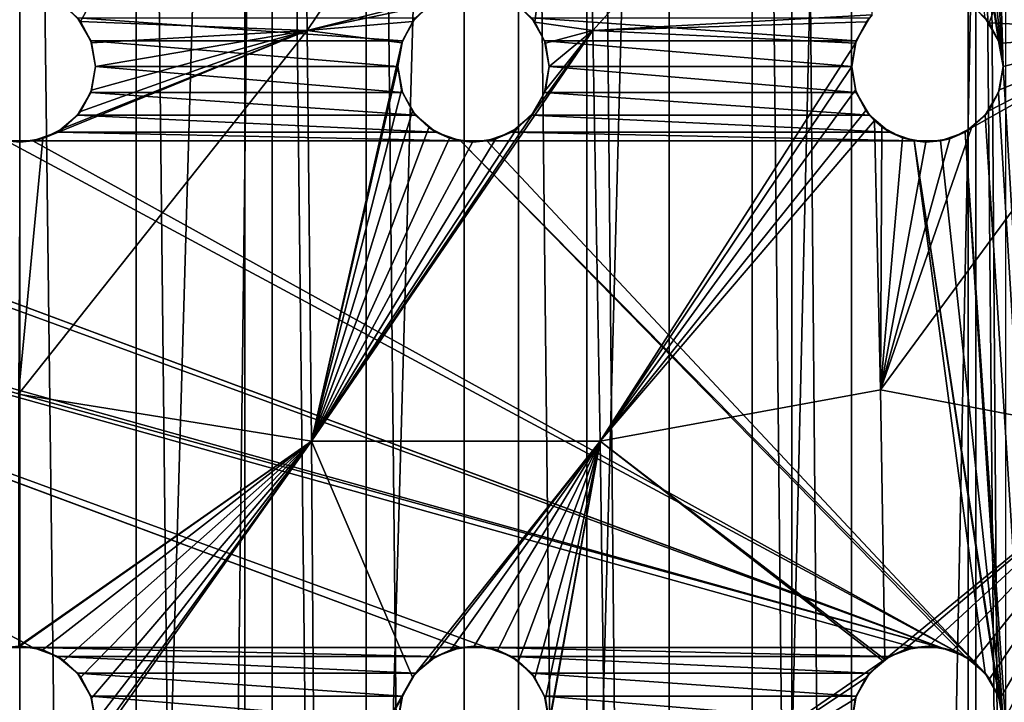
# Model space of a CAD drawing. Header units: millimetres. Extents: x -182 to 217, y -96 to 236.
# Tile 450 of 458: x 157.25 to 167.01, y 205.69 to 212.46. Entities that reach past the tile are written whole.
import ezdxf

# ---------------------------------------------------------------- set-up
doc = ezdxf.new("R2010")
doc.units = ezdxf.units.MM
doc.header["$LTSCALE"] = 52.148148
for name, color, linetype in [('1029', 7, 'CONTINUOUS'), ('1030', 7, 'CONTINUOUS'), ('1032', 7, 'CONTINUOUS'), ('1039', 7, 'CONTINUOUS'), ('1044', 7, 'CONTINUOUS'), ('1083', 7, 'CONTINUOUS'), ('1084', 7, 'CONTINUOUS'), ('1085', 7, 'CONTINUOUS'), ('1101', 7, 'CONTINUOUS'), ('1102', 7, 'CONTINUOUS'), ('1103', 7, 'CONTINUOUS'), ('1119', 7, 'CONTINUOUS'), ('1120', 7, 'CONTINUOUS'), ('1121', 7, 'CONTINUOUS'), ('1135', 7, 'CONTINUOUS')]:
    doc.layers.add(name, color=color, linetype=linetype)

msp = doc.modelspace()

# ---------------------------------------------------------------- linework, layer by layer
at = {"layer": '1029', "color": 7, "linetype": 'CONTINUOUS', "true_color": 0xaaaaaa}
for points in [[(159.7528, 25.5, -9.803), (157.25, 25.5, -10), (159.753, 233.5, -9.803), (159.7528, 25.5, -9.803)], [(159.753, 233.5, -9.803), (157.25, 25.5, -10), (157.25, 233.5, -10), (159.753, 233.5, -9.803)], [(162.1941, 25.5, -9.217), (159.7528, 25.5, -9.803), (159.753, 233.5, -9.803), (162.1941, 25.5, -9.217)], [(162.1943, 233.5, -9.2169), (162.1941, 25.5, -9.217), (159.753, 233.5, -9.803), (162.1943, 233.5, -9.2169)], [(164.5137, 25.5, -8.2562), (162.1941, 25.5, -9.217), (162.1943, 233.5, -9.2169), (164.5137, 25.5, -8.2562)], [(164.5138, 233.5, -8.2561), (164.5137, 25.5, -8.2562), (162.1943, 233.5, -9.2169), (164.5138, 233.5, -8.2561)], [(166.6545, 25.5, -6.9443), (164.5137, 25.5, -8.2562), (164.5138, 233.5, -8.2561), (166.6545, 25.5, -6.9443)], [(166.6546, 233.5, -6.9443), (166.6545, 25.5, -6.9443), (164.5138, 233.5, -8.2561), (166.6546, 233.5, -6.9443)], [(168.5637, 25.5, -5.3137), (166.6545, 25.5, -6.9443), (168.5637, 233.5, -5.3137), (168.5637, 25.5, -5.3137)], [(168.5637, 233.5, -5.3137), (166.6545, 25.5, -6.9443), (166.6546, 233.5, -6.9443), (168.5637, 233.5, -5.3137)]]:
    msp.add_3dface(points, dxfattribs=at)
at = {"layer": '1030', "color": 7, "linetype": 'CONTINUOUS', "true_color": 0xaaaaaa}
for points in [[(157.25, 25.5, 22), (159.7528, 25.5, 21.803), (157.25, 233.5, 22), (157.25, 25.5, 22)], [(157.25, 233.5, 22), (159.7528, 25.5, 21.803), (159.753, 233.5, 21.803), (157.25, 233.5, 22)], [(159.7528, 25.5, 21.803), (162.1941, 25.5, 21.217), (159.753, 233.5, 21.803), (159.7528, 25.5, 21.803)], [(159.753, 233.5, 21.803), (162.1941, 25.5, 21.217), (162.1943, 233.5, 21.2169), (159.753, 233.5, 21.803)], [(162.1941, 25.5, 21.217), (164.5137, 25.5, 20.2562), (162.1943, 233.5, 21.2169), (162.1941, 25.5, 21.217)], [(162.1943, 233.5, 21.2169), (164.5137, 25.5, 20.2562), (164.5138, 233.5, 20.2561), (162.1943, 233.5, 21.2169)], [(164.5137, 25.5, 20.2562), (166.6545, 25.5, 18.9443), (164.5138, 233.5, 20.2561), (164.5137, 25.5, 20.2562)], [(164.5138, 233.5, 20.2561), (166.6545, 25.5, 18.9443), (166.6546, 233.5, 18.9443), (164.5138, 233.5, 20.2561)], [(166.6545, 25.5, 18.9443), (168.5637, 25.5, 17.3137), (166.6546, 233.5, 18.9443), (166.6545, 25.5, 18.9443)], [(166.6546, 233.5, 18.9443), (168.5637, 25.5, 17.3137), (168.5637, 233.5, 17.3137), (166.6546, 233.5, 18.9443)]]:
    msp.add_3dface(points, dxfattribs=at)
at = {"layer": '1032', "color": 7, "linetype": 'CONTINUOUS', "true_color": 0xaaaaaa}
for points in [[(156.0938, 25.5, -7.9522), (158.4062, 25.5, -7.9522), (156.0938, 233.5, -7.9522), (156.0938, 25.5, -7.9522)], [(158.4062, 25.5, -7.9522), (158.4062, 233.5, -7.9522), (156.0938, 233.5, -7.9522), (158.4062, 25.5, -7.9522)], [(158.4062, 25.5, -7.9522), (160.6868, 25.5, -7.5716), (158.4062, 233.5, -7.9522), (158.4062, 25.5, -7.9522)], [(160.6868, 25.5, -7.5716), (160.6868, 233.5, -7.5716), (158.4062, 233.5, -7.9522), (160.6868, 25.5, -7.5716)], [(160.6868, 25.5, -7.5716), (162.8738, 25.5, -6.8208), (160.6868, 233.5, -7.5716), (160.6868, 25.5, -7.5716)], [(162.8738, 25.5, -6.8208), (162.8738, 233.5, -6.8208), (160.6868, 233.5, -7.5716), (162.8738, 25.5, -6.8208)], [(162.8738, 25.5, -6.8208), (164.9073, 25.5, -5.7203), (162.8738, 233.5, -6.8208), (162.8738, 25.5, -6.8208)], [(164.9073, 25.5, -5.7203), (164.9073, 233.5, -5.7203), (162.8738, 233.5, -6.8208), (164.9073, 25.5, -5.7203)], [(164.9073, 25.5, -5.7203), (166.7319, 25.5, -4.3002), (164.9073, 233.5, -5.7203), (164.9073, 25.5, -5.7203)], [(166.7319, 25.5, -4.3002), (166.7319, 233.5, -4.3002), (164.9073, 233.5, -5.7203), (166.7319, 25.5, -4.3002)], [(166.7319, 25.5, -4.3002), (168.298, 25.5, -2.5989), (166.7319, 233.5, -4.3002), (166.7319, 25.5, -4.3002)], [(168.298, 25.5, -2.5989), (168.298, 233.5, -2.5989), (166.7319, 233.5, -4.3002), (168.298, 25.5, -2.5989)]]:
    msp.add_3dface(points, dxfattribs=at)
at = {"layer": '1039', "color": 7, "linetype": 'CONTINUOUS', "true_color": 0xc8c8c8}
for points in [[(169.8991, 220.5, 12), (169.8991, 163.5, 12), (167, 218.5, 12), (169.8991, 220.5, 12)], [(167, 218.5, 12), (169.8991, 163.5, 12), (166.9548, 218.2435, 12), (167, 218.5, 12)], [(166.9548, 218.2435, 12), (169.8991, 163.5, 12), (166.8245, 218.0179, 12), (166.9548, 218.2435, 12)], [(166.625, 217.8505, 12), (166.8245, 218.0179, 12), (167, 212, 12), (166.625, 217.8505, 12)], [(166.8245, 218.0179, 12), (169.8991, 163.5, 12), (167, 212, 12), (166.8245, 218.0179, 12)], [(166.3802, 217.7614, 12), (166.625, 217.8505, 12), (167, 212, 12), (166.3802, 217.7614, 12)], [(166.1198, 217.7614, 12), (166.3802, 217.7614, 12), (167, 212, 12), (166.1198, 217.7614, 12)], [(166.1198, 217.7614, 12), (167, 212, 12), (166.9548, 212.2565, 12), (166.1198, 217.7614, 12)], [(166.8245, 212.4821, 12), (166.1198, 217.7614, 12), (166.9548, 212.2565, 12), (166.8245, 212.4821, 12)], [(157.9548, 212.2565, 12), (157.8245, 212.4821, 12), (161.0452, 212.2565, 12), (157.9548, 212.2565, 12)], [(161.0452, 212.2565, 12), (157.8245, 212.4821, 12), (161.1755, 212.4821, 12), (161.0452, 212.2565, 12)], [(162.4548, 212.2565, 12), (162.3245, 212.4821, 12), (165.5452, 212.2565, 12), (162.4548, 212.2565, 12)], [(165.5452, 212.2565, 12), (162.3245, 212.4821, 12), (165.6755, 212.4821, 12), (165.5452, 212.2565, 12)], [(158, 212, 12), (157.9548, 212.2565, 12), (161, 212, 12), (158, 212, 12)], [(161, 212, 12), (157.9548, 212.2565, 12), (161.0452, 212.2565, 12), (161, 212, 12)], [(162.5, 212, 12), (162.4548, 212.2565, 12), (165.5, 212, 12), (162.5, 212, 12)], [(165.5, 212, 12), (162.4548, 212.2565, 12), (165.5452, 212.2565, 12), (165.5, 212, 12)], [(157.9548, 211.7435, 12), (158, 212, 12), (161.0452, 211.7435, 12), (157.9548, 211.7435, 12)], [(161.0452, 211.7435, 12), (158, 212, 12), (161, 212, 12), (161.0452, 211.7435, 12)], [(162.4548, 211.7435, 12), (162.5, 212, 12), (165.5452, 211.7435, 12), (162.4548, 211.7435, 12)], [(165.5452, 211.7435, 12), (162.5, 212, 12), (165.5, 212, 12), (165.5452, 211.7435, 12)], [(167, 212, 12), (169.8991, 163.5, 12), (166.9548, 211.7435, 12), (167, 212, 12)], [(157.8245, 211.5179, 12), (157.9548, 211.7435, 12), (161.1755, 211.5179, 12), (157.8245, 211.5179, 12)], [(161.1755, 211.5179, 12), (157.9548, 211.7435, 12), (161.0452, 211.7435, 12), (161.1755, 211.5179, 12)], [(162.3245, 211.5179, 12), (162.4548, 211.7435, 12), (165.6755, 211.5179, 12), (162.3245, 211.5179, 12)], [(165.6755, 211.5179, 12), (162.4548, 211.7435, 12), (165.5452, 211.7435, 12), (165.6755, 211.5179, 12)], [(166.9548, 211.7435, 12), (169.8991, 163.5, 12), (166.8245, 211.5179, 12), (166.9548, 211.7435, 12)], [(157.625, 211.3505, 12), (157.8245, 211.5179, 12), (161.375, 211.3505, 12), (157.625, 211.3505, 12)], [(161.375, 211.3505, 12), (157.8245, 211.5179, 12), (161.1755, 211.5179, 12), (161.375, 211.3505, 12)], [(162.125, 211.3505, 12), (162.3245, 211.5179, 12), (165.875, 211.3505, 12), (162.125, 211.3505, 12)], [(165.875, 211.3505, 12), (162.3245, 211.5179, 12), (165.6755, 211.5179, 12), (165.875, 211.3505, 12)], [(166.8245, 211.5179, 12), (169.8991, 163.5, 12), (166.625, 211.3505, 12), (166.8245, 211.5179, 12)], [(157.1198, 206.2386, 12), (147.875, 211.3505, 12), (157.3802, 206.2386, 12), (157.1198, 206.2386, 12)], [(157.3802, 206.2386, 12), (147.875, 211.3505, 12), (161.6198, 206.2386, 12), (157.3802, 206.2386, 12)], [(147.875, 211.3505, 12), (148.1198, 211.2614, 12), (161.6198, 206.2386, 12), (147.875, 211.3505, 12)], [(157.3802, 211.2614, 12), (157.625, 211.3505, 12), (161.6198, 211.2614, 12), (157.3802, 211.2614, 12)], [(161.6198, 211.2614, 12), (157.625, 211.3505, 12), (161.375, 211.3505, 12), (161.6198, 211.2614, 12)], [(161.8802, 211.2614, 12), (162.125, 211.3505, 12), (166.1198, 211.2614, 12), (161.8802, 211.2614, 12)], [(166.1198, 211.2614, 12), (162.125, 211.3505, 12), (165.875, 211.3505, 12), (166.1198, 211.2614, 12)], [(166.3802, 211.2614, 12), (166.625, 211.3505, 12), (167, 205.5, 12), (166.3802, 211.2614, 12)], [(166.625, 211.3505, 12), (169.8991, 163.5, 12), (167, 205.5, 12), (166.625, 211.3505, 12)], [(148.1198, 211.2614, 12), (148.3802, 211.2614, 12), (166.3802, 206.2386, 12), (148.1198, 211.2614, 12)], [(161.8802, 206.2386, 12), (161.6198, 206.2386, 12), (148.1198, 211.2614, 12), (161.8802, 206.2386, 12)], [(161.8802, 206.2386, 12), (148.1198, 211.2614, 12), (166.1198, 206.2386, 12), (161.8802, 206.2386, 12)], [(166.1198, 206.2386, 12), (148.1198, 211.2614, 12), (166.3802, 206.2386, 12), (166.1198, 206.2386, 12)], [(148.3802, 211.2614, 12), (152.6198, 211.2614, 12), (166.3802, 206.2386, 12), (148.3802, 211.2614, 12)], [(152.6198, 211.2614, 12), (152.8802, 211.2614, 12), (166.3802, 206.2386, 12), (152.6198, 211.2614, 12)], [(166.625, 206.1495, 12), (166.3802, 206.2386, 12), (152.8802, 211.2614, 12), (166.625, 206.1495, 12)], [(152.8802, 211.2614, 12), (157.1198, 211.2614, 12), (166.625, 206.1495, 12), (152.8802, 211.2614, 12)], [(157.1198, 211.2614, 12), (157.3802, 211.2614, 12), (166.625, 206.1495, 12), (157.1198, 211.2614, 12)], [(157.3802, 211.2614, 12), (161.6198, 211.2614, 12), (166.625, 206.1495, 12), (157.3802, 211.2614, 12)], [(161.6198, 211.2614, 12), (161.8802, 211.2614, 12), (166.8245, 205.9821, 12), (161.6198, 211.2614, 12)], [(166.625, 206.1495, 12), (161.6198, 211.2614, 12), (166.8245, 205.9821, 12), (166.625, 206.1495, 12)], [(161.8802, 211.2614, 12), (166.1198, 211.2614, 12), (166.8245, 205.9821, 12), (161.8802, 211.2614, 12)], [(166.1198, 211.2614, 12), (166.3802, 211.2614, 12), (167, 205.5, 12), (166.1198, 211.2614, 12)], [(166.1198, 211.2614, 12), (167, 205.5, 12), (166.9548, 205.7565, 12), (166.1198, 211.2614, 12)], [(166.8245, 205.9821, 12), (166.1198, 211.2614, 12), (166.9548, 205.7565, 12), (166.8245, 205.9821, 12)], [(157.625, 206.1495, 12), (157.3802, 206.2386, 12), (161.375, 206.1495, 12), (157.625, 206.1495, 12)], [(161.375, 206.1495, 12), (157.3802, 206.2386, 12), (161.6198, 206.2386, 12), (161.375, 206.1495, 12)], [(162.125, 206.1495, 12), (161.8802, 206.2386, 12), (165.875, 206.1495, 12), (162.125, 206.1495, 12)], [(165.875, 206.1495, 12), (161.8802, 206.2386, 12), (166.1198, 206.2386, 12), (165.875, 206.1495, 12)], [(157.8245, 205.9821, 12), (157.625, 206.1495, 12), (161.1755, 205.9821, 12), (157.8245, 205.9821, 12)], [(161.1755, 205.9821, 12), (157.625, 206.1495, 12), (161.375, 206.1495, 12), (161.1755, 205.9821, 12)], [(162.3245, 205.9821, 12), (162.125, 206.1495, 12), (165.6755, 205.9821, 12), (162.3245, 205.9821, 12)], [(165.6755, 205.9821, 12), (162.125, 206.1495, 12), (165.875, 206.1495, 12), (165.6755, 205.9821, 12)], [(157.9548, 205.7565, 12), (157.8245, 205.9821, 12), (161.0452, 205.7565, 12), (157.9548, 205.7565, 12)], [(161.0452, 205.7565, 12), (157.8245, 205.9821, 12), (161.1755, 205.9821, 12), (161.0452, 205.7565, 12)], [(162.4548, 205.7565, 12), (162.3245, 205.9821, 12), (165.5452, 205.7565, 12), (162.4548, 205.7565, 12)], [(165.5452, 205.7565, 12), (162.3245, 205.9821, 12), (165.6755, 205.9821, 12), (165.5452, 205.7565, 12)], [(158, 205.5, 12), (157.9548, 205.7565, 12), (161, 205.5, 12), (158, 205.5, 12)], [(161, 205.5, 12), (157.9548, 205.7565, 12), (161.0452, 205.7565, 12), (161, 205.5, 12)], [(162.5, 205.5, 12), (162.4548, 205.7565, 12), (165.5, 205.5, 12), (162.5, 205.5, 12)], [(165.5, 205.5, 12), (162.4548, 205.7565, 12), (165.5452, 205.7565, 12), (165.5, 205.5, 12)]]:
    msp.add_3dface(points, dxfattribs=at)
at = {"layer": '1044', "color": 7, "linetype": 'CONTINUOUS', "true_color": 0xc8c8c8}
for points in [[(157.8528, 212.4463, 16.4201), (160.0496, 216.4286, 15.2711), (157.6855, 212.6106, 16.3808), (157.8528, 212.4463, 16.4201)], [(160.1004, 212.3571, 16.3467), (160.0496, 216.4286, 15.2711), (157.8528, 212.4463, 16.4201), (160.1004, 212.3571, 16.3467)], [(160.1004, 212.3571, 16.3467), (162.845, 216.4286, 15.1074), (160.0496, 216.4286, 15.2711), (160.1004, 212.3571, 16.3467)], [(162.845, 216.4286, 15.1074), (160.1004, 212.3571, 16.3467), (161.5276, 212.7163, 16.1373), (162.845, 216.4286, 15.1074)], [(162.3565, 212.4412, 16.1043), (162.845, 216.4286, 15.1074), (162.1924, 212.6056, 16.0882), (162.3565, 212.4412, 16.1043)], [(162.9338, 212.3571, 16.0444), (162.845, 216.4286, 15.1074), (162.3565, 212.4412, 16.1043), (162.9338, 212.3571, 16.0444)], [(162.9338, 212.3571, 16.0444), (165.6382, 215.3639, 15.0342), (162.845, 216.4286, 15.1074), (162.9338, 212.3571, 16.0444)], [(166.8616, 212.434, 15.2661), (168.3302, 216.4286, 14.465), (166.7001, 212.5999, 15.2823), (166.8616, 212.434, 15.2661)], [(168.4054, 212.3571, 14.8585), (168.3302, 216.4286, 14.465), (166.8616, 212.434, 15.2661), (168.4054, 212.3571, 14.8585)], [(165.7013, 212.5113, 15.5215), (165.6382, 215.3639, 15.0342), (162.9338, 212.3571, 16.0444), (165.7013, 212.5113, 15.5215)], [(161.5276, 212.7163, 16.1373), (160.1004, 212.3571, 16.3467), (161.3172, 212.6125, 16.1828), (161.5276, 212.7163, 16.1373)], [(161.3172, 212.6125, 16.1828), (160.1004, 212.3571, 16.3467), (161.1479, 212.4472, 16.238), (161.3172, 212.6125, 16.1828)], [(157.9619, 212.2359, 16.4709), (160.1004, 212.3571, 16.3467), (157.8528, 212.4463, 16.4201), (157.9619, 212.2359, 16.4709)], [(161.1479, 212.4472, 16.238), (160.1004, 212.3571, 16.3467), (161.038, 212.2357, 16.2978), (161.1479, 212.4472, 16.238)], [(162.4629, 212.2331, 16.1361), (162.9338, 212.3571, 16.0444), (162.3565, 212.4412, 16.1043), (162.4629, 212.2331, 16.1361)], [(165.7013, 212.5113, 15.5215), (162.9338, 212.3571, 16.0444), (165.6447, 212.4429, 15.5448), (165.7013, 212.5113, 15.5215)], [(165.6447, 212.4429, 15.5448), (162.9338, 212.3571, 16.0444), (165.5368, 212.2321, 15.6028), (165.6447, 212.4429, 15.5448)], [(160.1419, 208.2857, 17.2267), (160.1004, 212.3571, 16.3467), (157.2384, 208.75, 17.2702), (160.1419, 208.2857, 17.2267)], [(157.2384, 208.75, 17.2702), (160.1004, 212.3571, 16.3467), (157.4778, 211.2854, 16.7076), (157.2384, 208.75, 17.2702)], [(157.4778, 211.2854, 16.7076), (160.1004, 212.3571, 16.3467), (157.6854, 211.3893, 16.681), (157.4778, 211.2854, 16.7076)], [(157.6854, 211.3893, 16.681), (160.1004, 212.3571, 16.3467), (157.853, 211.554, 16.6393), (157.6854, 211.3893, 16.681)], [(157.853, 211.554, 16.6393), (160.1004, 212.3571, 16.3467), (157.9621, 211.7647, 16.5866), (157.853, 211.554, 16.6393)], [(158, 212, 16.5284), (160.1004, 212.3571, 16.3467), (157.9619, 212.2359, 16.4709), (158, 212, 16.5284)], [(157.9621, 211.7647, 16.5866), (160.1004, 212.3571, 16.3467), (158, 212, 16.5284), (157.9621, 211.7647, 16.5866)], [(160.1004, 212.3571, 16.3467), (160.1419, 208.2857, 17.2267), (161.038, 212.2357, 16.2978), (160.1004, 212.3571, 16.3467)], [(163.0064, 208.2857, 16.8111), (162.9338, 212.3571, 16.0444), (160.1419, 208.2857, 17.2267), (163.0064, 208.2857, 16.8111)], [(160.1419, 208.2857, 17.2267), (162.9338, 212.3571, 16.0444), (162.3531, 211.5541, 16.2963), (160.1419, 208.2857, 17.2267)], [(162.3531, 211.5541, 16.2963), (162.9338, 212.3571, 16.0444), (162.4625, 211.7658, 16.2364), (162.3531, 211.5541, 16.2963)], [(162.4625, 211.7658, 16.2364), (162.9338, 212.3571, 16.0444), (162.5, 212, 16.1813), (162.4625, 211.7658, 16.2364)], [(162.5, 212, 16.1813), (162.9338, 212.3571, 16.0444), (162.4629, 212.2331, 16.1361), (162.5, 212, 16.1813)], [(162.9338, 212.3571, 16.0444), (163.0064, 208.2857, 16.8111), (165.5368, 212.2321, 15.6028), (162.9338, 212.3571, 16.0444)], [(168.467, 208.2857, 15.1804), (168.4054, 212.3571, 14.8585), (165.7843, 208.794, 16.0586), (168.467, 208.2857, 15.1804)], [(165.7843, 208.794, 16.0586), (168.4054, 212.3571, 14.8585), (166.6884, 211.3915, 15.452), (165.7843, 208.794, 16.0586)], [(166.6884, 211.3915, 15.452), (168.4054, 212.3571, 14.8585), (166.8576, 211.5603, 15.3842), (166.6884, 211.3915, 15.452)], [(166.8576, 211.5603, 15.3842), (168.4054, 212.3571, 14.8585), (166.964, 211.7705, 15.3283), (166.8576, 211.5603, 15.3842)], [(166.9645, 212.228, 15.268), (168.4054, 212.3571, 14.8585), (166.8616, 212.434, 15.2661), (166.9645, 212.228, 15.268)], [(166.964, 211.7705, 15.3283), (168.4054, 212.3571, 14.8585), (167, 212, 15.2888), (166.964, 211.7705, 15.3283)], [(167, 212, 15.2888), (168.4054, 212.3571, 14.8585), (166.9645, 212.228, 15.268), (167, 212, 15.2888)], [(160.1419, 208.2857, 17.2267), (161, 212, 16.3559), (161.038, 212.2357, 16.2978), (160.1419, 208.2857, 17.2267)], [(165.5368, 212.2321, 15.6028), (163.0064, 208.2857, 16.8111), (165.5, 212, 15.6492), (165.5368, 212.2321, 15.6028)], [(161, 212, 16.3559), (160.1419, 208.2857, 17.2267), (161.0373, 211.7663, 16.4056), (161, 212, 16.3559)], [(165.5, 212, 15.6492), (163.0064, 208.2857, 16.8111), (165.536, 211.7704, 15.6788), (165.5, 212, 15.6492)], [(161.0373, 211.7663, 16.4056), (160.1419, 208.2857, 17.2267), (161.1439, 211.5583, 16.4417), (161.0373, 211.7663, 16.4056)], [(165.536, 211.7704, 15.6788), (163.0064, 208.2857, 16.8111), (165.6391, 211.5649, 15.6882), (165.536, 211.7704, 15.6788)], [(161.1439, 211.5583, 16.4417), (160.1419, 208.2857, 17.2267), (161.3073, 211.3946, 16.4605), (161.1439, 211.5583, 16.4417)], [(163.0064, 208.2857, 16.8111), (165.7242, 211.4651, 15.684), (165.6391, 211.5649, 15.6882), (163.0064, 208.2857, 16.8111)], [(162.183, 211.3876, 16.3547), (160.1419, 208.2857, 17.2267), (162.3531, 211.5541, 16.2963), (162.183, 211.3876, 16.3547)], [(165.7843, 208.794, 16.0586), (165.7242, 211.4651, 15.684), (163.0064, 208.2857, 16.8111), (165.7843, 208.794, 16.0586)], [(165.7242, 211.4651, 15.684), (165.7843, 208.794, 16.0586), (165.7993, 211.4005, 15.6762), (165.7242, 211.4651, 15.684)], [(161.3073, 211.3946, 16.4605), (160.1419, 208.2857, 17.2267), (161.5117, 211.2889, 16.4604), (161.3073, 211.3946, 16.4605)], [(161.971, 211.2833, 16.405), (160.1419, 208.2857, 17.2267), (162.183, 211.3876, 16.3547), (161.971, 211.2833, 16.405)], [(165.7993, 211.4005, 15.6762), (165.7843, 208.794, 16.0586), (166.0038, 211.2916, 15.6428), (165.7993, 211.4005, 15.6762)], [(166.4732, 211.284, 15.5238), (165.7843, 208.794, 16.0586), (166.6884, 211.3915, 15.452), (166.4732, 211.284, 15.5238)], [(157.25, 211.25, 16.7167), (157.2384, 208.75, 17.2702), (157.4778, 211.2854, 16.7076), (157.25, 211.25, 16.7167)], [(161.5117, 211.2889, 16.4604), (160.1419, 208.2857, 17.2267), (161.7396, 211.2501, 16.4414), (161.5117, 211.2889, 16.4604)], [(161.7396, 211.2501, 16.4414), (160.1419, 208.2857, 17.2267), (161.971, 211.2833, 16.405), (161.7396, 211.2501, 16.4414)], [(166.0038, 211.2916, 15.6428), (165.7843, 208.794, 16.0586), (166.2359, 211.2501, 15.5903), (166.0038, 211.2916, 15.6428)], [(166.2359, 211.2501, 15.5903), (165.7843, 208.794, 16.0586), (166.4732, 211.284, 15.5238), (166.2359, 211.2501, 15.5903)], [(157.2381, 206.2499, 17.7469), (160.1419, 208.2857, 17.2267), (157.2384, 208.75, 17.2702), (157.2381, 206.2499, 17.7469)], [(165.8281, 206.1201, 16.3801), (165.7843, 208.794, 16.0586), (163.0064, 208.2857, 16.8111), (165.8281, 206.1201, 16.3801)], [(165.8281, 206.1201, 16.3801), (168.467, 208.2857, 15.1804), (165.7843, 208.794, 16.0586), (165.8281, 206.1201, 16.3801)], [(157.25, 206.25, 17.7469), (160.1419, 208.2857, 17.2267), (157.2381, 206.2499, 17.7469), (157.25, 206.25, 17.7469)], [(157.4801, 206.2138, 17.7523), (160.1419, 208.2857, 17.2267), (157.25, 206.25, 17.7469), (157.4801, 206.2138, 17.7523)], [(157.6884, 206.1085, 17.7681), (160.1419, 208.2857, 17.2267), (157.4801, 206.2138, 17.7523), (157.6884, 206.1085, 17.7681)], [(157.8549, 205.9434, 17.7934), (160.1419, 208.2857, 17.2267), (157.6884, 206.1085, 17.7681), (157.8549, 205.9434, 17.7934)], [(160.1743, 204.2143, 17.9112), (160.1419, 208.2857, 17.2267), (157.8549, 205.0567, 17.9404), (160.1743, 204.2143, 17.9112)], [(157.8549, 205.0567, 17.9404), (160.1419, 208.2857, 17.2267), (157.9628, 205.2666, 17.9038), (157.8549, 205.0567, 17.9404)], [(157.9627, 205.7337, 17.8264), (160.1419, 208.2857, 17.2267), (157.8549, 205.9434, 17.7934), (157.9627, 205.7337, 17.8264)], [(158, 205.5, 17.8644), (160.1419, 208.2857, 17.2267), (157.9627, 205.7337, 17.8264), (158, 205.5, 17.8644)], [(157.9628, 205.2666, 17.9038), (160.1419, 208.2857, 17.2267), (158, 205.5, 17.8644), (157.9628, 205.2666, 17.9038)], [(163.0064, 208.2857, 16.8111), (160.1419, 208.2857, 17.2267), (161.1453, 205.9437, 17.5203), (163.0064, 208.2857, 16.8111)], [(160.1419, 208.2857, 17.2267), (160.1743, 204.2143, 17.9112), (161.1453, 205.9437, 17.5203), (160.1419, 208.2857, 17.2267)], [(161.3134, 206.1098, 17.4687), (163.0064, 208.2857, 16.8111), (161.1453, 205.9437, 17.5203), (161.3134, 206.1098, 17.4687)], [(161.5245, 206.2153, 17.4192), (163.0064, 208.2857, 16.8111), (161.3134, 206.1098, 17.4687), (161.5245, 206.2153, 17.4192)], [(161.7576, 206.25, 17.3758), (163.0064, 208.2857, 16.8111), (161.5245, 206.2153, 17.4192), (161.7576, 206.25, 17.3758)], [(161.9893, 206.2108, 17.3424), (163.0064, 208.2857, 16.8111), (161.7576, 206.25, 17.3758), (161.9893, 206.2108, 17.3424)], [(162.1962, 206.1029, 17.3219), (163.0064, 208.2857, 16.8111), (161.9893, 206.2108, 17.3424), (162.1962, 206.1029, 17.3219)], [(162.3592, 205.9375, 17.3165), (163.0064, 208.2857, 16.8111), (162.1962, 206.1029, 17.3219), (162.3592, 205.9375, 17.3165)], [(162.4637, 205.7304, 17.3272), (163.0064, 208.2857, 16.8111), (162.3592, 205.9375, 17.3165), (162.4637, 205.7304, 17.3272)], [(163.0629, 204.2143, 17.4074), (163.0064, 208.2857, 16.8111), (162.4634, 205.2687, 17.3949), (163.0629, 204.2143, 17.4074)], [(162.4634, 205.2687, 17.3949), (163.0064, 208.2857, 16.8111), (162.5, 205.5, 17.354), (162.4634, 205.2687, 17.3949)], [(162.5, 205.5, 17.354), (163.0064, 208.2857, 16.8111), (162.4637, 205.7304, 17.3272), (162.5, 205.5, 17.354)], [(165.8281, 206.1201, 16.3801), (163.0064, 208.2857, 16.8111), (165.8069, 206.1051, 16.389), (165.8281, 206.1201, 16.3801)], [(163.0064, 208.2857, 16.8111), (163.0629, 204.2143, 17.4074), (165.8069, 206.1051, 16.389), (163.0064, 208.2857, 16.8111)], [(166.0212, 206.2142, 16.3041), (168.467, 208.2857, 15.1804), (165.8281, 206.1201, 16.3801), (166.0212, 206.2142, 16.3041)], [(166.2612, 206.2499, 16.2168), (168.467, 208.2857, 15.1804), (166.0212, 206.2142, 16.3041), (166.2612, 206.2499, 16.2168)], [(166.4991, 206.2074, 16.1362), (168.467, 208.2857, 15.1804), (166.2612, 206.2499, 16.2168), (166.4991, 206.2074, 16.1362)], [(166.7074, 206.0943, 16.0708), (168.467, 208.2857, 15.1804), (166.4991, 206.2074, 16.1362), (166.7074, 206.0943, 16.0708)], [(166.8669, 205.9265, 16.0268), (168.467, 208.2857, 15.1804), (166.7074, 206.0943, 16.0708), (166.8669, 205.9265, 16.0268)], [(168.5149, 204.2143, 15.4308), (168.467, 208.2857, 15.1804), (166.8635, 205.0685, 16.109), (168.5149, 204.2143, 15.4308)], [(166.8635, 205.0685, 16.109), (168.467, 208.2857, 15.1804), (166.9658, 205.2762, 16.049), (166.8635, 205.0685, 16.109)], [(166.9662, 205.7226, 16.0076), (168.467, 208.2857, 15.1804), (166.8669, 205.9265, 16.0268), (166.9662, 205.7226, 16.0076)], [(166.9658, 205.2762, 16.049), (168.467, 208.2857, 15.1804), (167, 205.5, 16.0149), (166.9658, 205.2762, 16.049)], [(167, 205.5, 16.0149), (168.467, 208.2857, 15.1804), (166.9662, 205.7226, 16.0076), (167, 205.5, 16.0149)], [(165.8069, 206.1051, 16.389), (163.0629, 204.2143, 17.4074), (165.6402, 205.9366, 16.4638), (165.8069, 206.1051, 16.389)], [(161.1453, 205.9437, 17.5203), (160.1743, 204.2143, 17.9112), (161.0372, 205.7333, 17.5693), (161.1453, 205.9437, 17.5203)], [(165.6402, 205.9366, 16.4638), (163.0629, 204.2143, 17.4074), (165.5354, 205.7278, 16.5225), (165.6402, 205.9366, 16.4638)], [(160.1743, 204.2143, 17.9112), (161, 205.5, 17.6113), (161.0372, 205.7333, 17.5693), (160.1743, 204.2143, 17.9112)], [(165.5354, 205.7278, 16.5225), (163.0629, 204.2143, 17.4074), (165.5, 205.5, 16.5604), (165.5354, 205.7278, 16.5225)]]:
    msp.add_3dface(points, dxfattribs=at)
at = {"layer": '1083', "color": 7, "linetype": 'CONTINUOUS', "true_color": 0xc8c8c8}
for points in [[(157.8245, 212.4821, 12), (157.8528, 212.4463, 16.4201), (157.6855, 212.6106, 16.3808), (157.8245, 212.4821, 12)], [(157.8245, 212.4821, 12), (157.9548, 212.2565, 12), (157.8528, 212.4463, 16.4201), (157.8245, 212.4821, 12)], [(157.9548, 212.2565, 12), (157.9619, 212.2359, 16.4709), (157.8528, 212.4463, 16.4201), (157.9548, 212.2565, 12)], [(157.9548, 212.2565, 12), (158, 212, 12), (157.9619, 212.2359, 16.4709), (157.9548, 212.2565, 12)], [(158, 212, 12), (158, 212, 16.5284), (157.9619, 212.2359, 16.4709), (158, 212, 12)]]:
    msp.add_3dface(points, dxfattribs=at)
at = {"layer": '1084', "color": 7, "linetype": 'CONTINUOUS', "true_color": 0xc8c8c8}
for points in [[(158, 212, 12), (157.9548, 211.7435, 12), (158, 212, 16.5284), (158, 212, 12)], [(157.9548, 211.7435, 12), (157.9621, 211.7647, 16.5866), (158, 212, 16.5284), (157.9548, 211.7435, 12)], [(157.9548, 211.7435, 12), (157.853, 211.554, 16.6393), (157.9621, 211.7647, 16.5866), (157.9548, 211.7435, 12)], [(157.9548, 211.7435, 12), (157.8245, 211.5179, 12), (157.853, 211.554, 16.6393), (157.9548, 211.7435, 12)], [(157.8245, 211.5179, 12), (157.625, 211.3505, 12), (157.6854, 211.3893, 16.681), (157.8245, 211.5179, 12)], [(157.8245, 211.5179, 12), (157.6854, 211.3893, 16.681), (157.853, 211.554, 16.6393), (157.8245, 211.5179, 12)], [(157.625, 211.3505, 12), (157.4778, 211.2854, 16.7076), (157.6854, 211.3893, 16.681), (157.625, 211.3505, 12)], [(157.3802, 211.2614, 12), (157.25, 211.25, 16.7167), (157.4778, 211.2854, 16.7076), (157.3802, 211.2614, 12)], [(157.625, 211.3505, 12), (157.3802, 211.2614, 12), (157.4778, 211.2854, 16.7076), (157.625, 211.3505, 12)], [(157.3802, 211.2614, 12), (157.1198, 211.2614, 12), (157.25, 211.25, 16.7167), (157.3802, 211.2614, 12)]]:
    msp.add_3dface(points, dxfattribs=at)
at = {"layer": '1085', "color": 7, "linetype": 'CONTINUOUS', "true_color": 0xc8c8c8}
for points in [[(157.1198, 206.2386, 12), (157.3802, 206.2386, 12), (157.2381, 206.2499, 17.7469), (157.1198, 206.2386, 12)], [(157.3802, 206.2386, 12), (157.25, 206.25, 17.7469), (157.2381, 206.2499, 17.7469), (157.3802, 206.2386, 12)], [(157.3802, 206.2386, 12), (157.4801, 206.2138, 17.7523), (157.25, 206.25, 17.7469), (157.3802, 206.2386, 12)], [(157.3802, 206.2386, 12), (157.625, 206.1495, 12), (157.4801, 206.2138, 17.7523), (157.3802, 206.2386, 12)], [(157.625, 206.1495, 12), (157.6884, 206.1085, 17.7681), (157.4801, 206.2138, 17.7523), (157.625, 206.1495, 12)], [(157.625, 206.1495, 12), (157.8245, 205.9821, 12), (157.6884, 206.1085, 17.7681), (157.625, 206.1495, 12)], [(157.8245, 205.9821, 12), (157.8549, 205.9434, 17.7934), (157.6884, 206.1085, 17.7681), (157.8245, 205.9821, 12)], [(157.8245, 205.9821, 12), (157.9548, 205.7565, 12), (157.8549, 205.9434, 17.7934), (157.8245, 205.9821, 12)], [(157.9548, 205.7565, 12), (157.9627, 205.7337, 17.8264), (157.8549, 205.9434, 17.7934), (157.9548, 205.7565, 12)], [(157.9548, 205.7565, 12), (158, 205.5, 12), (157.9627, 205.7337, 17.8264), (157.9548, 205.7565, 12)], [(158, 205.5, 12), (158, 205.5, 17.8644), (157.9627, 205.7337, 17.8264), (158, 205.5, 12)]]:
    msp.add_3dface(points, dxfattribs=at)
at = {"layer": '1101', "color": 7, "linetype": 'CONTINUOUS', "true_color": 0xc8c8c8}
for points in [[(161.1755, 212.4821, 12), (161.3172, 212.6125, 16.1828), (161.1479, 212.4472, 16.238), (161.1755, 212.4821, 12)], [(162.3245, 212.4821, 12), (162.3565, 212.4412, 16.1043), (162.1924, 212.6056, 16.0882), (162.3245, 212.4821, 12)], [(161.0452, 212.2565, 12), (161.1479, 212.4472, 16.238), (161.038, 212.2357, 16.2978), (161.0452, 212.2565, 12)], [(161.0452, 212.2565, 12), (161.1755, 212.4821, 12), (161.1479, 212.4472, 16.238), (161.0452, 212.2565, 12)], [(162.3245, 212.4821, 12), (162.4548, 212.2565, 12), (162.3565, 212.4412, 16.1043), (162.3245, 212.4821, 12)], [(162.4548, 212.2565, 12), (162.4629, 212.2331, 16.1361), (162.3565, 212.4412, 16.1043), (162.4548, 212.2565, 12)], [(161, 212, 12), (161.0452, 212.2565, 12), (161, 212, 16.3559), (161, 212, 12)], [(161, 212, 16.3559), (161.0452, 212.2565, 12), (161.038, 212.2357, 16.2978), (161, 212, 16.3559)], [(162.4548, 212.2565, 12), (162.5, 212, 12), (162.4629, 212.2331, 16.1361), (162.4548, 212.2565, 12)], [(162.5, 212, 12), (162.5, 212, 16.1813), (162.4629, 212.2331, 16.1361), (162.5, 212, 12)]]:
    msp.add_3dface(points, dxfattribs=at)
at = {"layer": '1102', "color": 7, "linetype": 'CONTINUOUS', "true_color": 0xc8c8c8}
for points in [[(161.0452, 211.7435, 12), (161, 212, 12), (161.0373, 211.7663, 16.4056), (161.0452, 211.7435, 12)], [(161, 212, 12), (161, 212, 16.3559), (161.0373, 211.7663, 16.4056), (161, 212, 12)], [(162.5, 212, 12), (162.4548, 211.7435, 12), (162.5, 212, 16.1813), (162.5, 212, 12)], [(162.4548, 211.7435, 12), (162.4625, 211.7658, 16.2364), (162.5, 212, 16.1813), (162.4548, 211.7435, 12)], [(161.0452, 211.7435, 12), (161.0373, 211.7663, 16.4056), (161.1439, 211.5583, 16.4417), (161.0452, 211.7435, 12)], [(162.4548, 211.7435, 12), (162.3531, 211.5541, 16.2963), (162.4625, 211.7658, 16.2364), (162.4548, 211.7435, 12)], [(161.1755, 211.5179, 12), (161.0452, 211.7435, 12), (161.1439, 211.5583, 16.4417), (161.1755, 211.5179, 12)], [(162.4548, 211.7435, 12), (162.3245, 211.5179, 12), (162.3531, 211.5541, 16.2963), (162.4548, 211.7435, 12)], [(161.1755, 211.5179, 12), (161.1439, 211.5583, 16.4417), (161.3073, 211.3946, 16.4605), (161.1755, 211.5179, 12)], [(161.375, 211.3505, 12), (161.1755, 211.5179, 12), (161.3073, 211.3946, 16.4605), (161.375, 211.3505, 12)], [(162.3245, 211.5179, 12), (162.125, 211.3505, 12), (162.183, 211.3876, 16.3547), (162.3245, 211.5179, 12)], [(162.3245, 211.5179, 12), (162.183, 211.3876, 16.3547), (162.3531, 211.5541, 16.2963), (162.3245, 211.5179, 12)], [(161.375, 211.3505, 12), (161.3073, 211.3946, 16.4605), (161.5117, 211.2889, 16.4604), (161.375, 211.3505, 12)], [(162.125, 211.3505, 12), (161.971, 211.2833, 16.405), (162.183, 211.3876, 16.3547), (162.125, 211.3505, 12)], [(161.6198, 211.2614, 12), (161.375, 211.3505, 12), (161.5117, 211.2889, 16.4604), (161.6198, 211.2614, 12)], [(161.6198, 211.2614, 12), (161.5117, 211.2889, 16.4604), (161.7396, 211.2501, 16.4414), (161.6198, 211.2614, 12)], [(161.8802, 211.2614, 12), (161.7396, 211.2501, 16.4414), (161.971, 211.2833, 16.405), (161.8802, 211.2614, 12)], [(162.125, 211.3505, 12), (161.8802, 211.2614, 12), (161.971, 211.2833, 16.405), (162.125, 211.3505, 12)], [(161.8802, 211.2614, 12), (161.6198, 211.2614, 12), (161.7396, 211.2501, 16.4414), (161.8802, 211.2614, 12)]]:
    msp.add_3dface(points, dxfattribs=at)
at = {"layer": '1103', "color": 7, "linetype": 'CONTINUOUS', "true_color": 0xc8c8c8}
for points in [[(161.375, 206.1495, 12), (161.5245, 206.2153, 17.4192), (161.3134, 206.1098, 17.4687), (161.375, 206.1495, 12)], [(161.375, 206.1495, 12), (161.6198, 206.2386, 12), (161.5245, 206.2153, 17.4192), (161.375, 206.1495, 12)], [(161.6198, 206.2386, 12), (161.7576, 206.25, 17.3758), (161.5245, 206.2153, 17.4192), (161.6198, 206.2386, 12)], [(161.6198, 206.2386, 12), (161.8802, 206.2386, 12), (161.7576, 206.25, 17.3758), (161.6198, 206.2386, 12)], [(161.8802, 206.2386, 12), (161.9893, 206.2108, 17.3424), (161.7576, 206.25, 17.3758), (161.8802, 206.2386, 12)], [(161.8802, 206.2386, 12), (162.125, 206.1495, 12), (161.9893, 206.2108, 17.3424), (161.8802, 206.2386, 12)], [(162.125, 206.1495, 12), (162.1962, 206.1029, 17.3219), (161.9893, 206.2108, 17.3424), (162.125, 206.1495, 12)], [(161.1755, 205.9821, 12), (161.3134, 206.1098, 17.4687), (161.1453, 205.9437, 17.5203), (161.1755, 205.9821, 12)], [(161.1755, 205.9821, 12), (161.375, 206.1495, 12), (161.3134, 206.1098, 17.4687), (161.1755, 205.9821, 12)], [(162.125, 206.1495, 12), (162.3245, 205.9821, 12), (162.1962, 206.1029, 17.3219), (162.125, 206.1495, 12)], [(162.3245, 205.9821, 12), (162.3592, 205.9375, 17.3165), (162.1962, 206.1029, 17.3219), (162.3245, 205.9821, 12)], [(161.0452, 205.7565, 12), (161.1453, 205.9437, 17.5203), (161.0372, 205.7333, 17.5693), (161.0452, 205.7565, 12)], [(161.0452, 205.7565, 12), (161.1755, 205.9821, 12), (161.1453, 205.9437, 17.5203), (161.0452, 205.7565, 12)], [(162.3245, 205.9821, 12), (162.4548, 205.7565, 12), (162.3592, 205.9375, 17.3165), (162.3245, 205.9821, 12)], [(162.4548, 205.7565, 12), (162.4637, 205.7304, 17.3272), (162.3592, 205.9375, 17.3165), (162.4548, 205.7565, 12)], [(161, 205.5, 12), (161.0452, 205.7565, 12), (161, 205.5, 17.6113), (161, 205.5, 12)], [(161, 205.5, 17.6113), (161.0452, 205.7565, 12), (161.0372, 205.7333, 17.5693), (161, 205.5, 17.6113)], [(162.4548, 205.7565, 12), (162.5, 205.5, 12), (162.4637, 205.7304, 17.3272), (162.4548, 205.7565, 12)], [(162.5, 205.5, 12), (162.5, 205.5, 17.354), (162.4637, 205.7304, 17.3272), (162.5, 205.5, 12)]]:
    msp.add_3dface(points, dxfattribs=at)
at = {"layer": '1119', "color": 7, "linetype": 'CONTINUOUS', "true_color": 0xc8c8c8}
for points in [[(166.8245, 212.4821, 12), (166.8616, 212.434, 15.2661), (166.7001, 212.5999, 15.2823), (166.8245, 212.4821, 12)], [(165.5452, 212.2565, 12), (165.6447, 212.4429, 15.5448), (165.5368, 212.2321, 15.6028), (165.5452, 212.2565, 12)], [(165.5452, 212.2565, 12), (165.6755, 212.4821, 12), (165.6447, 212.4429, 15.5448), (165.5452, 212.2565, 12)], [(165.6755, 212.4821, 12), (165.7013, 212.5113, 15.5215), (165.6447, 212.4429, 15.5448), (165.6755, 212.4821, 12)], [(166.8245, 212.4821, 12), (166.9548, 212.2565, 12), (166.8616, 212.434, 15.2661), (166.8245, 212.4821, 12)], [(166.9548, 212.2565, 12), (166.9645, 212.228, 15.268), (166.8616, 212.434, 15.2661), (166.9548, 212.2565, 12)], [(165.5, 212, 12), (165.5452, 212.2565, 12), (165.5, 212, 15.6492), (165.5, 212, 12)], [(165.5452, 212.2565, 12), (165.5368, 212.2321, 15.6028), (165.5, 212, 15.6492), (165.5452, 212.2565, 12)], [(166.9548, 212.2565, 12), (167, 212, 12), (166.9645, 212.228, 15.268), (166.9548, 212.2565, 12)], [(167, 212, 12), (167, 212, 15.2888), (166.9645, 212.228, 15.268), (167, 212, 12)]]:
    msp.add_3dface(points, dxfattribs=at)
at = {"layer": '1120', "color": 7, "linetype": 'CONTINUOUS', "true_color": 0xc8c8c8}
for points in [[(165.5452, 211.7435, 12), (165.5, 212, 12), (165.536, 211.7704, 15.6788), (165.5452, 211.7435, 12)], [(165.5, 212, 12), (165.5, 212, 15.6492), (165.536, 211.7704, 15.6788), (165.5, 212, 12)], [(167, 212, 12), (166.9548, 211.7435, 12), (167, 212, 15.2888), (167, 212, 12)], [(166.9548, 211.7435, 12), (166.964, 211.7705, 15.3283), (167, 212, 15.2888), (166.9548, 211.7435, 12)], [(165.5452, 211.7435, 12), (165.536, 211.7704, 15.6788), (165.6391, 211.5649, 15.6882), (165.5452, 211.7435, 12)], [(166.9548, 211.7435, 12), (166.8576, 211.5603, 15.3842), (166.964, 211.7705, 15.3283), (166.9548, 211.7435, 12)], [(165.6755, 211.5179, 12), (165.5452, 211.7435, 12), (165.6391, 211.5649, 15.6882), (165.6755, 211.5179, 12)], [(166.9548, 211.7435, 12), (166.8245, 211.5179, 12), (166.8576, 211.5603, 15.3842), (166.9548, 211.7435, 12)], [(165.7242, 211.4651, 15.684), (165.6755, 211.5179, 12), (165.6391, 211.5649, 15.6882), (165.7242, 211.4651, 15.684)], [(166.8245, 211.5179, 12), (166.6884, 211.3915, 15.452), (166.8576, 211.5603, 15.3842), (166.8245, 211.5179, 12)], [(165.875, 211.3505, 12), (165.6755, 211.5179, 12), (165.7993, 211.4005, 15.6762), (165.875, 211.3505, 12)], [(165.6755, 211.5179, 12), (165.7242, 211.4651, 15.684), (165.7993, 211.4005, 15.6762), (165.6755, 211.5179, 12)], [(166.8245, 211.5179, 12), (166.625, 211.3505, 12), (166.6884, 211.3915, 15.452), (166.8245, 211.5179, 12)], [(165.875, 211.3505, 12), (165.7993, 211.4005, 15.6762), (166.0038, 211.2916, 15.6428), (165.875, 211.3505, 12)], [(166.625, 211.3505, 12), (166.4732, 211.284, 15.5238), (166.6884, 211.3915, 15.452), (166.625, 211.3505, 12)], [(166.1198, 211.2614, 12), (165.875, 211.3505, 12), (166.0038, 211.2916, 15.6428), (166.1198, 211.2614, 12)], [(166.1198, 211.2614, 12), (166.0038, 211.2916, 15.6428), (166.2359, 211.2501, 15.5903), (166.1198, 211.2614, 12)], [(166.3802, 211.2614, 12), (166.2359, 211.2501, 15.5903), (166.4732, 211.284, 15.5238), (166.3802, 211.2614, 12)], [(166.625, 211.3505, 12), (166.3802, 211.2614, 12), (166.4732, 211.284, 15.5238), (166.625, 211.3505, 12)], [(166.3802, 211.2614, 12), (166.1198, 211.2614, 12), (166.2359, 211.2501, 15.5903), (166.3802, 211.2614, 12)]]:
    msp.add_3dface(points, dxfattribs=at)
at = {"layer": '1121', "color": 7, "linetype": 'CONTINUOUS', "true_color": 0xc8c8c8}
for points in [[(165.875, 206.1495, 12), (166.0212, 206.2142, 16.3041), (165.8281, 206.1201, 16.3801), (165.875, 206.1495, 12)], [(165.875, 206.1495, 12), (166.1198, 206.2386, 12), (166.0212, 206.2142, 16.3041), (165.875, 206.1495, 12)], [(166.1198, 206.2386, 12), (166.2612, 206.2499, 16.2168), (166.0212, 206.2142, 16.3041), (166.1198, 206.2386, 12)], [(166.1198, 206.2386, 12), (166.3802, 206.2386, 12), (166.2612, 206.2499, 16.2168), (166.1198, 206.2386, 12)], [(166.3802, 206.2386, 12), (166.4991, 206.2074, 16.1362), (166.2612, 206.2499, 16.2168), (166.3802, 206.2386, 12)], [(166.3802, 206.2386, 12), (166.625, 206.1495, 12), (166.4991, 206.2074, 16.1362), (166.3802, 206.2386, 12)], [(166.625, 206.1495, 12), (166.7074, 206.0943, 16.0708), (166.4991, 206.2074, 16.1362), (166.625, 206.1495, 12)], [(165.6755, 205.9821, 12), (165.8069, 206.1051, 16.389), (165.6402, 205.9366, 16.4638), (165.6755, 205.9821, 12)], [(165.6755, 205.9821, 12), (165.875, 206.1495, 12), (165.8069, 206.1051, 16.389), (165.6755, 205.9821, 12)], [(165.875, 206.1495, 12), (165.8281, 206.1201, 16.3801), (165.8069, 206.1051, 16.389), (165.875, 206.1495, 12)], [(166.625, 206.1495, 12), (166.8245, 205.9821, 12), (166.7074, 206.0943, 16.0708), (166.625, 206.1495, 12)], [(166.8245, 205.9821, 12), (166.8669, 205.9265, 16.0268), (166.7074, 206.0943, 16.0708), (166.8245, 205.9821, 12)], [(165.5452, 205.7565, 12), (165.6402, 205.9366, 16.4638), (165.5354, 205.7278, 16.5225), (165.5452, 205.7565, 12)], [(165.5452, 205.7565, 12), (165.6755, 205.9821, 12), (165.6402, 205.9366, 16.4638), (165.5452, 205.7565, 12)], [(166.8245, 205.9821, 12), (166.9548, 205.7565, 12), (166.8669, 205.9265, 16.0268), (166.8245, 205.9821, 12)], [(166.9548, 205.7565, 12), (166.9662, 205.7226, 16.0076), (166.8669, 205.9265, 16.0268), (166.9548, 205.7565, 12)], [(165.5, 205.5, 12), (165.5452, 205.7565, 12), (165.5, 205.5, 16.5604), (165.5, 205.5, 12)], [(165.5452, 205.7565, 12), (165.5354, 205.7278, 16.5225), (165.5, 205.5, 16.5604), (165.5452, 205.7565, 12)], [(166.9548, 205.7565, 12), (167, 205.5, 12), (166.9662, 205.7226, 16.0076), (166.9548, 205.7565, 12)], [(167, 205.5, 12), (167, 205.5, 16.0149), (166.9662, 205.7226, 16.0076), (167, 205.5, 12)]]:
    msp.add_3dface(points, dxfattribs=at)
at = {"layer": '1135', "linetype": 'CONTINUOUS'}
for points in [[(155.0188, 230.4971, 21.7575), (157.25, 230.4996, 21.9146), (155.0188, 153.5029, 21.7575), (155.0188, 230.4971, 21.7575)], [(157.25, 230.4996, 21.9146), (157.25, 153.5004, 21.9146), (155.0188, 153.5029, 21.7575), (157.25, 230.4996, 21.9146)], [(157.25, 230.4996, 21.9146), (159.4813, 230.4971, 21.7574), (157.25, 153.5004, 21.9146), (157.25, 230.4996, 21.9146)], [(159.4813, 230.4971, 21.7574), (159.4813, 153.5029, 21.7574), (157.25, 153.5004, 21.9146), (159.4813, 230.4971, 21.7574)], [(159.4813, 230.4971, 21.7574), (161.6562, 230.4749, 21.2925), (159.4813, 153.5029, 21.7574), (159.4813, 230.4971, 21.7574)], [(161.6562, 230.4749, 21.2925), (161.6562, 153.5251, 21.2925), (159.4813, 153.5029, 21.7574), (161.6562, 230.4749, 21.2925)], [(161.6562, 230.4749, 21.2925), (163.6911, 230.3947, 20.5529), (161.6562, 153.5251, 21.2925), (161.6562, 230.4749, 21.2925)], [(163.6911, 230.3947, 20.5529), (163.6911, 153.6053, 20.5529), (161.6562, 153.5251, 21.2925), (163.6911, 230.3947, 20.5529)], [(163.6911, 230.3947, 20.5529), (165.4984, 230.2103, 19.6103), (163.6911, 153.6053, 20.5529), (163.6911, 230.3947, 20.5529)], [(165.4984, 230.2103, 19.6103), (165.4984, 153.7897, 19.6103), (163.6911, 153.6053, 20.5529), (165.4984, 230.2103, 19.6103)], [(165.4984, 230.2103, 19.6103), (167.0253, 229.8892, 18.5586), (165.4984, 153.7897, 19.6103), (165.4984, 230.2103, 19.6103)], [(167.0253, 229.8892, 18.5586), (167.0253, 154.1108, 18.5586), (165.4984, 153.7897, 19.6103), (167.0253, 229.8892, 18.5586)]]:
    msp.add_3dface(points, dxfattribs=at)

doc.saveas('drawing.dxf')
